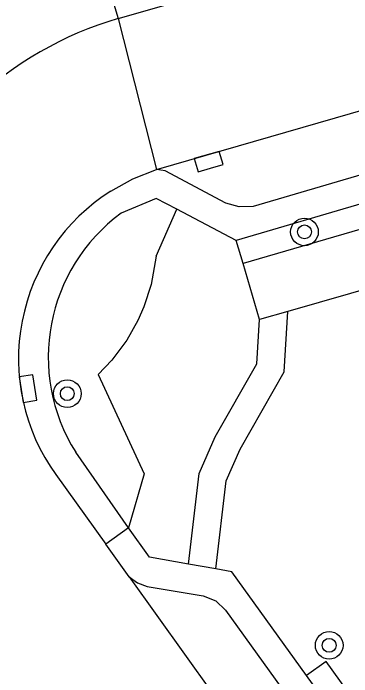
# Model space of a CAD drawing. Extents: x 136000 to 138005, y 398500 to 400500.
# Drawn here: x 137558.34 to 137568.12, y 399101.56 to 399120.76 of the extents above; entities that cross this region are included whole.
import ezdxf

# ---------------------------------------------------------------- set-up
doc = ezdxf.new("R2010")
doc.units = 0
for name, color, linetype in [('gg-knt-verharding', 7, 'Continuous'), ('gg-knt-verharding nz', 7, 'Continuous'), ('gt-grn-groengrens', 7, 'Continuous'), ('gt-grn-weggrens', 7, 'Continuous'), ('gt-symb-boom', 7, 'Continuous'), ('gt-symb-kolk', 7, 'Continuous')]:
    doc.layers.add(name, color=color, linetype=linetype)

# ---------------------------------------------------------------- blocks, each defined once
blk = doc.blocks.new('gt0-KOLK')
at = {"layer": 'gt-symb-kolk'}
blk.add_lwpolyline([(0, 0), (0.375, 0), (0.375, 0.4), (-0.375, 0.4), (-0.375, 0), (0, 0)], dxfattribs=at)
blk = doc.blocks.new('gt0-BOOM')
at = {"layer": 'gt-symb-boom'}
for radius in [0.4, 0.2]:
    blk.add_circle((0, 0), radius, dxfattribs=at)

msp = doc.modelspace()

# ---------------------------------------------------------------- linework, layer by layer
at = {"layer": 'gg-knt-verharding'}
for p, q in [((137561.368, 399120.602), (137577.518, 399125.289)), ((137575.81, 399117.416), (137564.784, 399114.187)), ((137564.784, 399114.187), (137563.061, 399115.089)), ((137561.671, 399105.87), (137560.142, 399108.055)), ((137559.566, 399107.407), (137561.009, 399105.392)), ((137561.671, 399105.87), (137561.009, 399105.392)), ((137561.686, 399104.447), (137561.009, 399105.392)), ((137564.189, 399104.68), (137563.4, 399104.82))]:
    msp.add_line(p, q, dxfattribs=at)
for points in [[(137576.871, 399120.415), (137576.551, 399120.073), (137575.514, 399118.449), (137575.244, 399118.158), (137574.884, 399117.99), (137565.27, 399115.167), (137564.869, 399115.157), (137564.482, 399115.266), (137562.73, 399116.202), (137562.48, 399116.232)], [(137561.156, 399115.611), (137561.795, 399115.962), (137562.48, 399116.232)], [(137563.061, 399115.089), (137562.469, 399115.399), (137561.455, 399114.97)], [(137563.4, 399104.82), (137562.279, 399105.019), (137561.671, 399105.87)], [(137566.808, 399101.595), (137564.65, 399104.598), (137564.189, 399104.68)], [(137561.686, 399104.447), (137561.932, 399104.278), (137562.21, 399104.171), (137563.825, 399103.897), (137564.191, 399103.756), (137564.47, 399103.48), (137582.012, 399079.081)], [(137586.197, 399075.879), (137584.146, 399077.799), (137582.605, 399079.618), (137566.808, 399101.595)]]:
    msp.add_lwpolyline(points, dxfattribs=at)
for centre, radius, start, end in [((137564.218, 399110.783), 10.224, 106.1835, 215.5281), ((137564.239, 399110.757), 5.75, 122.4242, 215.639), ((137564.519, 399110.806), 5.17, 126.3501, 212.1476)]:
    msp.add_arc(centre, radius, start, end, dxfattribs=at)
at = {"layer": 'gg-knt-verharding nz'}
for p, q in [((137562.48, 399116.232), (137576.871, 399120.415)), ((137561.686, 399104.447), (137580.027, 399078.86))]:
    msp.add_line(p, q, dxfattribs=at)
at = {"layer": 'gt-grn-groengrens'}
for p, q in [((137575.567, 399116.615), (137564.981, 399113.515)), ((137562.465, 399113.73), (137563.061, 399115.089)), ((137564.981, 399113.515), (137564.784, 399114.187)), ((137565.454, 399111.899), (137564.981, 399113.515)), ((137566.269, 399112.132), (137565.454, 399111.899))]:
    msp.add_line(p, q, dxfattribs=at)
for points in [[(137576.414, 399113.661), (137573.951, 399113.054), (137573.587, 399114.227), (137566.269, 399112.132)], [(137562.465, 399113.73), (137562.322, 399112.91), (137562.113, 399112.265), (137561.937, 399111.866), (137561.616, 399111.299), (137561.182, 399110.72), (137560.788, 399110.308), (137562.123, 399107.432), (137561.671, 399105.87)], [(137564.189, 399104.68), (137564.487, 399107.226), (137564.891, 399108.141), (137566.166, 399110.38), (137566.269, 399112.132)], [(137563.4, 399104.82), (137563.706, 399107.44), (137564.176, 399108.501), (137565.378, 399110.614), (137565.454, 399111.899)], [(137586.654, 399076.41), (137584.654, 399078.282), (137583.157, 399080.049), (137567.377, 399102.004), (137566.808, 399101.595)]]:
    msp.add_lwpolyline(points, dxfattribs=at)
at = {"layer": 'gt-grn-weggrens'}
for p, q in [((137560.955, 399122.028), (137561.368, 399120.602)), ((137561.368, 399120.602), (137562.48, 399116.232))]:
    msp.add_line(p, q, dxfattribs=at)

# ---------------------------------------------------------------- block references
at = {"layer": 'gt-symb-boom'}
for p in [(137566.754, 399114.431), (137559.898, 399109.75), (137567.468, 399102.467)]:
    msp.add_blockref('gt0-BOOM', p, dxfattribs=at)
at = {"layer": 'gt-symb-kolk'}
for p, rotation in [((137564.04, 399116.274), 16.02410965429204), ((137558.567, 399109.867), -81.25383773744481)]:
    msp.add_blockref('gt0-KOLK', p, dxfattribs=dict(at, rotation=rotation))

doc.saveas('drawing.dxf')
